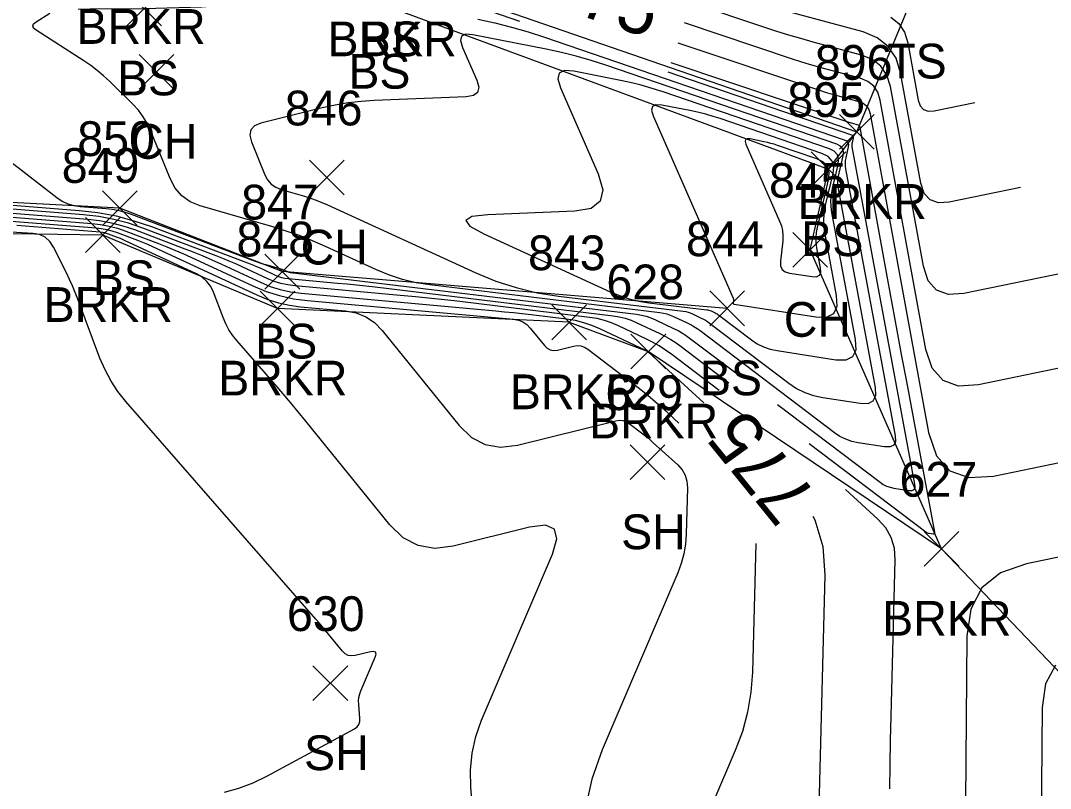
# Model space of a CAD drawing. Extents: x 1650836 to 1652450, y 332578 to 333908.
# Drawn here: x 1652233.3 to 1652292.5, y 332802.5 to 332846.7 of the extents above; entities that cross this region are included whole.
import ezdxf

# ---------------------------------------------------------------- set-up
doc = ezdxf.new("R2010")
doc.units = 0
for name, color, linetype in [('L_A', 7, 'Continuous'), ('L_I', 7, 'Continuous'), ('L_TIC', 7, 'Continuous'), ('LAWE', 7, 'Continuous'), ('LELB', 7, 'Continuous'), ('LSOGCMA', 7, 'Continuous'), ('LSOGCMA_T', 7, 'Continuous'), ('LSOGCMI', 7, 'Continuous'), ('LSOGP', 7, 'Continuous')]:
    doc.layers.add(name, color=color, linetype=linetype)

msp = doc.modelspace()

# ---------------------------------------------------------------- linework, layer by layer
at = {"layer": 'L_TIC'}
for points in [[(1652239.383, 332846.355), (1652241.383, 332848.355)], [(1652241.383, 332846.355), (1652239.383, 332848.355)], [(1652240.091, 332842.707), (1652242.091, 332844.707)], [(1652242.091, 332842.707), (1652240.091, 332844.707)], [(1652280.376, 332839.252), (1652282.376, 332841.252)], [(1652282.376, 332839.252), (1652280.376, 332841.252)], [(1652278.741, 332837.109), (1652280.741, 332839.109)], [(1652280.741, 332837.109), (1652278.741, 332839.109)], [(1652249.896, 332836.626), (1652251.896, 332838.626)], [(1652251.896, 332836.626), (1652249.896, 332838.626)], [(1652237.99, 332834.863), (1652239.99, 332836.863)], [(1652239.99, 332834.863), (1652237.99, 332836.863)], [(1652237.014, 332833.322), (1652239.014, 332835.322)], [(1652239.014, 332833.322), (1652237.014, 332835.322)], [(1652277.684, 332832.467), (1652279.684, 332834.467)], [(1652279.684, 332832.467), (1652277.684, 332834.467)], [(1652247.33, 332831.215), (1652249.33, 332833.215)], [(1652249.33, 332831.215), (1652247.33, 332833.215)], [(1652247.057, 332829.09), (1652249.057, 332831.09)], [(1652249.057, 332829.09), (1652247.057, 332831.09)], [(1652272.911, 332829.103), (1652274.911, 332831.103)], [(1652274.911, 332829.103), (1652272.911, 332831.103)], [(1652263.826, 332828.3), (1652265.826, 332830.3)], [(1652265.826, 332828.3), (1652263.826, 332830.3)], [(1652268.381, 332826.622), (1652270.381, 332828.622)], [(1652270.381, 332826.622), (1652268.381, 332828.622)], [(1652268.332, 332820.249), (1652270.332, 332822.249)], [(1652270.332, 332820.249), (1652268.332, 332822.249)], [(1652285.244, 332815.269), (1652287.244, 332817.269)], [(1652287.244, 332815.269), (1652285.244, 332817.269)], [(1652250.094, 332807.539), (1652252.094, 332809.539)], [(1652252.094, 332807.539), (1652250.094, 332809.539)]]:
    msp.add_lwpolyline(points, dxfattribs=at)
at = {"layer": 'LAWE'}
for points in [[(1652166.593, 332836.388), (1652160.434, 332848.646), (1652165.686, 332861.189), (1652174.634, 332867.863), (1652187.273, 332876.813), (1652194.015, 332875.109), (1652198.78, 332866.55), (1652205.312, 332855.518), (1652223.542, 332850.363), (1652239.899, 332850.316), (1652254.339, 332849.604), (1652281.376, 332840.252)], [(1652264.826, 332829.3), (1652248.057, 332830.09), (1652238.014, 332834.322), (1652205.38, 332834.79), (1652191.609, 332828.678), (1652179.275, 332828.339)], [(1652264.826, 332829.3), (1652269.381, 332827.622)], [(1652433.14, 332710.163), (1652407.488, 332714.435), (1652390.75, 332724.392), (1652340.004, 332757.28), (1652322.392, 332778.396), (1652286.244, 332816.269), (1652269.381, 332827.622)]]:
    msp.add_lwpolyline(points, dxfattribs=at)
at = {"layer": 'LELB'}
msp.add_lwpolyline([(1652273.911, 332830.103), (1652248.33, 332832.215), (1652238.99, 332835.863), (1652205.84, 332837.591), (1652191.874, 332835.507), (1652180.705, 332833.239), (1652166.498, 332840.6), (1652166.784, 332849.708), (1652168.84, 332859.33), (1652177.78, 332865.033), (1652184.593, 332870.407), (1652193.9, 332865.398), (1652204.385, 332854.011), (1652221.637, 332847.232), (1652240.383, 332847.355), (1652253.69, 332847.74), (1652279.741, 332838.109)], dxfattribs=at)
at = {"layer": 'LSOGCMA'}
for points in [[(1652296.05, 332827.288), (1652288.377, 332825.704), (1652287.229, 332825.634), (1652286.341, 332825.95), (1652285.715, 332826.654), (1652285.349, 332827.745), (1652282.725, 332842.079), (1652282.584, 332842.53), (1652282.344, 332842.89), (1652282.005, 332843.159), (1652281.567, 332843.336), (1652279.615, 332843.862), (1652279.128, 332843.997), (1652278.644, 332844.139), (1652278.161, 332844.289), (1652277.681, 332844.446), (1652271.464, 332846.525)], [(1652210.858, 332837.314), (1652237.137, 332835.234), (1652237.824, 332835.155), (1652238.501, 332835.029), (1652239.167, 332834.854), (1652239.822, 332834.632), (1652242.57, 332833.592), (1652243.144, 332833.369), (1652243.712, 332833.136), (1652244.277, 332832.892), (1652244.837, 332832.638), (1652247.069, 332831.601), (1652247.633, 332831.368), (1652248.212, 332831.185), (1652248.804, 332831.053), (1652249.41, 332830.972), (1652260.609, 332829.957), (1652261.116, 332829.91), (1652261.624, 332829.858), (1652262.131, 332829.802), (1652262.637, 332829.743), (1652264.684, 332829.495), (1652265.174, 332829.415), (1652265.653, 332829.298), (1652266.121, 332829.141), (1652266.577, 332828.946), (1652269.255, 332827.672), (1652269.268, 332827.665), (1652269.282, 332827.657), (1652269.295, 332827.649), (1652269.307, 332827.64), (1652269.356, 332827.602), (1652269.369, 332827.593), (1652269.38, 332827.583), (1652269.392, 332827.573), (1652269.404, 332827.563), (1652272.575, 332824.664)], [(1652278.841, 332818.157), (1652278.967, 332817.935), (1652279.419, 332816.411), (1652279.538, 332814.747), (1652279.104, 332798.44)]]:
    msp.add_lwpolyline(points, dxfattribs=at)
at = {"layer": 'LSOGCMI'}
for points in [[(1652290.786, 332837.059), (1652286.676, 332836.21), (1652286.061, 332836.172), (1652285.586, 332836.342), (1652285.25, 332836.719), (1652285.055, 332837.303), (1652283.891, 332843.658), (1652283.629, 332844.5), (1652283.181, 332845.172), (1652282.549, 332845.672), (1652281.732, 332846.003), (1652278.092, 332846.984), (1652277.184, 332847.236), (1652276.281, 332847.502), (1652275.381, 332847.781), (1652274.485, 332848.073), (1652272.234, 332848.826)], [(1652261.999, 332846.6), (1652258.711, 332847.726)], [(1652293.418, 332832.173), (1652287.527, 332830.957), (1652286.645, 332830.903), (1652285.964, 332831.146), (1652285.483, 332831.686), (1652285.202, 332832.524), (1652283.308, 332842.869), (1652283.106, 332843.515), (1652282.763, 332844.031), (1652282.277, 332844.416), (1652281.649, 332844.669), (1652278.854, 332845.423), (1652278.156, 332845.617), (1652277.462, 332845.821), (1652276.771, 332846.035), (1652276.083, 332846.259), (1652271.849, 332847.675)], [(1652259.583, 332846.735), (1652260.552, 332846.526), (1652261.513, 332846.286), (1652262.465, 332846.013), (1652263.408, 332845.708), (1652280.652, 332839.806), (1652280.781, 332839.741), (1652280.862, 332839.65), (1652280.896, 332839.532), (1652280.883, 332839.389), (1652280.735, 332838.762), (1652280.706, 332838.606), (1652280.694, 332838.448), (1652280.699, 332838.291), (1652280.72, 332838.133), (1652283.577, 332822.77), (1652283.591, 332822.449), (1652283.493, 332822.236), (1652283.283, 332822.132), (1652282.962, 332822.137), (1652281.454, 332822.371), (1652281.086, 332822.451), (1652280.736, 332822.574), (1652280.404, 332822.74), (1652280.091, 332822.949), (1652272.355, 332828.806), (1652272.182, 332828.931), (1652272.003, 332829.046), (1652271.819, 332829.151), (1652271.629, 332829.248), (1652270.857, 332829.615), (1652270.662, 332829.699), (1652270.462, 332829.766), (1652270.257, 332829.816), (1652270.047, 332829.85), (1652256.822, 332831.452), (1652256.028, 332831.579), (1652255.251, 332831.766), (1652254.49, 332832.013), (1652253.747, 332832.32), (1652250.808, 332833.667), (1652250.068, 332833.99), (1652249.317, 332834.285), (1652248.556, 332834.552), (1652247.785, 332834.79), (1652243.606, 332836), (1652243.03, 332836.234), (1652242.549, 332836.572), (1652242.163, 332837.016), (1652241.872, 332837.566), (1652240.768, 332840.303), (1652240.571, 332840.727), (1652240.334, 332841.125), (1652240.057, 332841.496), (1652239.739, 332841.841), (1652238.39, 332843.164), (1652238.045, 332843.486), (1652237.685, 332843.788), (1652237.31, 332844.072), (1652236.92, 332844.337), (1652234.172, 332846.101), (1652234.027, 332846.225), (1652233.979, 332846.348), (1652234.029, 332846.471), (1652234.176, 332846.593), (1652234.958, 332847.079)], [(1652283.322, 332846.849), (1652283.785, 332846.483), (1652284.112, 332845.991), (1652284.304, 332845.375), (1652284.907, 332842.082), (1652285.018, 332841.751), (1652285.208, 332841.538), (1652285.478, 332841.442), (1652285.826, 332841.463), (1652288.154, 332841.944)], [(1652271.079, 332845.374), (1652279.279, 332842.632), (1652279.551, 332842.543), (1652279.825, 332842.458), (1652280.1, 332842.378), (1652280.377, 332842.301), (1652281.484, 332842.002), (1652281.733, 332841.902), (1652281.925, 332841.749), (1652282.062, 332841.545), (1652282.141, 332841.289), (1652285.496, 332822.966), (1652285.947, 332821.622), (1652286.719, 332820.754), (1652287.812, 332820.364), (1652289.227, 332820.451), (1652298.682, 332822.403)], [(1652278.626, 332822.334), (1652285.343, 332817.247), (1652285.389, 332817.217), (1652285.438, 332817.192), (1652285.489, 332817.174), (1652285.543, 332817.163), (1652285.764, 332817.128), (1652285.811, 332817.128), (1652285.841, 332817.143), (1652285.856, 332817.174), (1652285.854, 332817.221), (1652284.241, 332825.894), (1652283.969, 332827.358), (1652283.698, 332828.822), (1652283.429, 332830.286), (1652283.16, 332831.751), (1652281.558, 332840.499), (1652281.539, 332840.56), (1652281.507, 332840.608), (1652281.461, 332840.645), (1652281.402, 332840.669), (1652281.138, 332840.74), (1652281.072, 332840.758), (1652281.007, 332840.777), (1652280.942, 332840.797), (1652280.877, 332840.819), (1652270.695, 332844.224)], [(1652276.818, 332824.565), (1652282.717, 332820.098), (1652282.897, 332819.978), (1652283.087, 332819.883), (1652283.287, 332819.813), (1652283.498, 332819.767), (1652284.363, 332819.632), (1652284.547, 332819.63), (1652284.667, 332819.69), (1652284.723, 332819.811), (1652284.715, 332819.995), (1652281.109, 332839.389), (1652281.1, 332839.453), (1652281.098, 332839.517), (1652281.103, 332839.581), (1652281.115, 332839.645), (1652281.175, 332839.9), (1652281.18, 332839.959), (1652281.167, 332840.007), (1652281.133, 332840.044), (1652281.081, 332840.07), (1652270.515, 332843.686)], [(1652232.708, 332838.539), (1652235.356, 332836.482), (1652235.662, 332836.277), (1652235.987, 332836.122), (1652236.332, 332836.017), (1652236.696, 332835.962), (1652238.192, 332835.844), (1652238.563, 332835.801), (1652238.929, 332835.733), (1652239.288, 332835.639), (1652239.642, 332835.519), (1652246.715, 332832.842), (1652246.879, 332832.782), (1652247.044, 332832.725), (1652247.21, 332832.671), (1652247.377, 332832.621), (1652248.301, 332832.354), (1652248.342, 332832.341), (1652248.383, 332832.327), (1652248.423, 332832.311), (1652248.463, 332832.293), (1652248.622, 332832.221), (1652248.662, 332832.204), (1652248.703, 332832.191), (1652248.744, 332832.181), (1652248.787, 332832.174), (1652268.7, 332829.762), (1652268.983, 332829.716), (1652269.259, 332829.648), (1652269.529, 332829.558), (1652269.793, 332829.445), (1652270.833, 332828.95), (1652271.09, 332828.82), (1652271.338, 332828.677), (1652271.579, 332828.522), (1652271.813, 332828.354), (1652274.561, 332826.274)], [(1652212.029, 332836.99), (1652237.378, 332834.984), (1652237.876, 332834.927), (1652238.367, 332834.835), (1652238.851, 332834.708), (1652239.326, 332834.547), (1652241.212, 332833.833), (1652241.682, 332833.651), (1652242.148, 332833.459), (1652242.611, 332833.26), (1652243.07, 332833.051), (1652246.64, 332831.393), (1652247.397, 332831.08), (1652248.172, 332830.835), (1652248.965, 332830.658), (1652249.777, 332830.549), (1652261.632, 332829.476), (1652261.911, 332829.424), (1652262.163, 332829.322), (1652262.389, 332829.169), (1652262.587, 332828.965), (1652263.401, 332827.96), (1652263.559, 332827.807), (1652263.738, 332827.713), (1652263.936, 332827.68), (1652264.155, 332827.707), (1652265.07, 332827.933), (1652265.294, 332827.965), (1652265.507, 332827.947), (1652265.71, 332827.879), (1652265.903, 332827.761), (1652268.403, 332825.858), (1652268.878, 332825.488), (1652269.345, 332825.108), (1652269.802, 332824.717), (1652270.251, 332824.316), (1652271.141, 332823.502)], [(1652273.461, 332825.382), (1652270.729, 332827.451), (1652270.374, 332827.705), (1652270.009, 332827.94), (1652269.631, 332828.157), (1652269.242, 332828.354), (1652267.664, 332829.105), (1652267.264, 332829.276), (1652266.855, 332829.413), (1652266.436, 332829.516), (1652266.007, 332829.586), (1652259.319, 332830.396), (1652258.213, 332830.526), (1652257.106, 332830.647), (1652255.998, 332830.76), (1652254.889, 332830.865), (1652249.043, 332831.394), (1652248.643, 332831.448), (1652248.252, 332831.535), (1652247.87, 332831.656), (1652247.497, 332831.81), (1652246.024, 332832.494), (1652245.654, 332832.662), (1652245.281, 332832.823), (1652244.906, 332832.977), (1652244.527, 332833.124), (1652240.318, 332834.717), (1652239.483, 332835), (1652238.634, 332835.222), (1652237.772, 332835.384), (1652236.896, 332835.484), (1652220.514, 332836.781)], [(1652245.001, 332802.265), (1652245.838, 332802.505), (1652246.651, 332802.817), (1652247.44, 332803.2), (1652252.474, 332805.919), (1652252.629, 332806.029), (1652252.734, 332806.165), (1652252.79, 332806.328), (1652252.797, 332806.517), (1652252.726, 332807.328), (1652252.721, 332807.529), (1652252.739, 332807.726), (1652252.782, 332807.919), (1652252.85, 332808.108), (1652253.673, 332810.04), (1652253.724, 332810.218), (1652253.696, 332810.329), (1652253.591, 332810.373), (1652253.408, 332810.352), (1652252.519, 332810.131), (1652252.306, 332810.105), (1652252.113, 332810.138), (1652251.94, 332810.228), (1652251.786, 332810.377), (1652250.994, 332811.356), (1652250.813, 332811.578), (1652250.63, 332811.798), (1652250.445, 332812.016), (1652250.257, 332812.232), (1652239.338, 332824.74), (1652238.88, 332825.315), (1652238.478, 332825.923), (1652238.133, 332826.565), (1652237.844, 332827.241), (1652236.575, 332830.623), (1652236.424, 332831.009), (1652236.264, 332831.391), (1652236.095, 332831.768), (1652235.916, 332832.141), (1652235.18, 332833.626), (1652234.967, 332833.954), (1652234.697, 332834.195), (1652234.37, 332834.35), (1652233.985, 332834.418), (1652206.442, 332836.095)], [(1652230.17, 332836.247), (1652236.655, 332835.734), (1652237.72, 332835.612), (1652238.768, 332835.416), (1652239.799, 332835.146), (1652240.814, 332834.802), (1652246.484, 332832.656), (1652246.668, 332832.585), (1652246.85, 332832.51), (1652247.031, 332832.432), (1652247.211, 332832.351), (1652247.926, 332832.018), (1652248.107, 332831.943), (1652248.292, 332831.885), (1652248.482, 332831.843), (1652248.676, 332831.817), (1652251.513, 332831.56), (1652252.052, 332831.509), (1652252.589, 332831.454), (1652253.127, 332831.395), (1652253.663, 332831.332), (1652267.354, 332829.674), (1652267.709, 332829.616), (1652268.057, 332829.531), (1652268.397, 332829.417), (1652268.728, 332829.275), (1652270.038, 332828.652), (1652270.36, 332828.488), (1652270.674, 332828.309), (1652270.977, 332828.114), (1652271.271, 332827.903), (1652274.011, 332825.828)], [(1652224.914, 332835.739), (1652237.618, 332834.733), (1652237.929, 332834.698), (1652238.234, 332834.641), (1652238.534, 332834.562), (1652238.83, 332834.462), (1652240.003, 332834.018), (1652240.295, 332833.905), (1652240.585, 332833.786), (1652240.873, 332833.661), (1652241.158, 332833.532), (1652246.907, 332830.861), (1652247.504, 332830.614), (1652248.115, 332830.421), (1652248.74, 332830.282), (1652249.38, 332830.196), (1652251.968, 332829.962), (1652252.585, 332829.847), (1652253.143, 332829.621), (1652253.641, 332829.284), (1652254.079, 332828.835), (1652258.509, 332823.36), (1652259.211, 332822.681), (1652260.001, 332822.268), (1652260.882, 332822.12), (1652261.851, 332822.238), (1652267.506, 332823.638), (1652267.716, 332823.668), (1652267.916, 332823.651), (1652268.106, 332823.587), (1652268.287, 332823.477), (1652268.991, 332822.941), (1652269.165, 332822.805), (1652269.337, 332822.666), (1652269.505, 332822.522), (1652269.669, 332822.375), (1652271.071, 332821.094), (1652271.322, 332820.815), (1652271.498, 332820.504), (1652271.6, 332820.162), (1652271.627, 332819.787), (1652271.555, 332817.109), (1652271.514, 332816.538), (1652271.419, 332815.979), (1652271.272, 332815.431), (1652271.073, 332814.895), (1652266.731, 332804.7), (1652266.13, 332803.016), (1652265.746, 332801.298)], [(1652259.527, 332798.529), (1652259.177, 332802.543), (1652259.149, 332803.537), (1652259.242, 332804.512), (1652259.456, 332805.468), (1652259.791, 332806.404), (1652263.865, 332815.972), (1652264.117, 332816.851), (1652263.981, 332817.401), (1652263.46, 332817.622), (1652262.553, 332817.514), (1652258.15, 332816.424), (1652257.098, 332816.295), (1652256.142, 332816.456), (1652255.284, 332816.904), (1652254.522, 332817.642), (1652249.684, 332823.621), (1652249.248, 332824.154), (1652248.808, 332824.683), (1652248.363, 332825.208), (1652247.912, 332825.728), (1652245.708, 332828.253), (1652245.467, 332828.555), (1652245.255, 332828.875), (1652245.074, 332829.213), (1652244.922, 332829.569), (1652244.374, 332831.028), (1652244.21, 332831.368), (1652243.992, 332831.657), (1652243.72, 332831.896), (1652243.394, 332832.085), (1652239.246, 332834.013), (1652239.134, 332834.063), (1652239.022, 332834.112), (1652238.908, 332834.158), (1652238.794, 332834.203), (1652238.334, 332834.377), (1652238.218, 332834.416), (1652238.1, 332834.447), (1652237.981, 332834.469), (1652237.859, 332834.483), (1652233.061, 332834.863)], [(1652283.263, 332802.458), (1652283.284, 332803.853), (1652283.312, 332805.248), (1652283.346, 332806.644), (1652283.585, 332815.644), (1652283.537, 332816.314), (1652283.355, 332816.928), (1652283.04, 332817.484), (1652282.59, 332817.984), (1652280.728, 332819.686)], [(1652301.314, 332817.518), (1652291.126, 332815.414), (1652289.638, 332814.891), (1652288.571, 332814.022), (1652287.925, 332812.806), (1652287.7, 332811.246), (1652287.539, 332792.197)], [(1652275.564, 332816.582), (1652275.367, 332809.179), (1652275.282, 332808.017), (1652275.09, 332806.877), (1652274.791, 332805.762), (1652274.384, 332804.669), (1652272.543, 332800.346)], [(1652292.795, 332809.573), (1652292.229, 332808.51), (1652292.032, 332807.144), (1652291.899, 332791.32), (1652291.974, 332790.452), (1652292.215, 332789.656), (1652292.621, 332788.929)]]:
    msp.add_lwpolyline(points, dxfattribs=at)
for points in [[(1652247.479, 332837.491), (1652247.688, 332837.25), (1652247.949, 332837.066), (1652248.262, 332836.94), (1652249.615, 332836.548), (1652249.951, 332836.444), (1652250.283, 332836.328), (1652250.61, 332836.199), (1652250.932, 332836.059), (1652259.458, 332832.151), (1652260.608, 332831.676), (1652261.785, 332831.294), (1652262.988, 332831.004), (1652264.217, 332830.807), (1652271.394, 332829.938), (1652271.53, 332829.916), (1652271.664, 332829.883), (1652271.794, 332829.839), (1652271.921, 332829.785), (1652272.424, 332829.546), (1652272.548, 332829.483), (1652272.668, 332829.414), (1652272.785, 332829.339), (1652272.897, 332829.258), (1652277.465, 332825.8), (1652277.912, 332825.502), (1652278.385, 332825.265), (1652278.884, 332825.089), (1652279.409, 332824.975), (1652281.561, 332824.641), (1652282.02, 332824.635), (1652282.319, 332824.783), (1652282.458, 332825.086), (1652282.438, 332825.544), (1652280.331, 332836.877), (1652280.297, 332837.129), (1652280.29, 332837.38), (1652280.309, 332837.63), (1652280.355, 332837.88), (1652280.59, 332838.877), (1652280.611, 332839.106), (1652280.557, 332839.293), (1652280.428, 332839.438), (1652280.223, 332839.542), (1652266.935, 332844.09), (1652266.091, 332844.363), (1652265.239, 332844.607), (1652264.379, 332844.822), (1652263.512, 332845.009), (1652259.285, 332845.844), (1652258.872, 332845.872), (1652258.636, 332845.759), (1652258.577, 332845.504), (1652258.693, 332845.107), (1652259.513, 332843.238), (1652259.628, 332842.827), (1652259.565, 332842.527), (1652259.324, 332842.339), (1652258.903, 332842.263), (1652253.619, 332842.055), (1652252.864, 332842.006), (1652252.114, 332841.919), (1652251.37, 332841.793), (1652250.631, 332841.629), (1652247.104, 332840.75), (1652246.737, 332840.6), (1652246.523, 332840.372), (1652246.464, 332840.065), (1652246.558, 332839.68), (1652247.322, 332837.789)], [(1652267.726, 332830.834), (1652268.273, 332830.656), (1652268.832, 332830.522), (1652269.404, 332830.43), (1652272.74, 332830.026), (1652272.804, 332830.016), (1652272.866, 332830.001), (1652272.927, 332829.98), (1652272.986, 332829.955), (1652273.22, 332829.844), (1652273.277, 332829.815), (1652273.333, 332829.783), (1652273.387, 332829.748), (1652273.44, 332829.71), (1652275.309, 332828.294), (1652275.648, 332828.069), (1652276.006, 332827.889), (1652276.384, 332827.756), (1652276.782, 332827.67), (1652280.161, 332827.145), (1652280.756, 332827.137), (1652281.144, 332827.33), (1652281.326, 332827.724), (1652281.3, 332828.319), (1652279.942, 332835.622), (1652279.896, 332835.967), (1652279.886, 332836.311), (1652279.912, 332836.655), (1652279.975, 332836.997), (1652280.298, 332838.366), (1652280.327, 332838.68), (1652280.253, 332838.936), (1652280.075, 332839.136), (1652279.794, 332839.278), (1652270.227, 332842.552), (1652269.6, 332842.755), (1652268.967, 332842.937), (1652268.328, 332843.097), (1652267.684, 332843.235), (1652265.094, 332843.747), (1652264.561, 332843.783), (1652264.256, 332843.636), (1652264.179, 332843.306), (1652264.33, 332842.794), (1652266.505, 332837.832), (1652266.76, 332836.927), (1652266.621, 332836.267), (1652266.089, 332835.854), (1652265.163, 332835.687), (1652260.146, 332835.489), (1652259.224, 332835.384), (1652258.881, 332835.165), (1652259.115, 332834.832), (1652259.927, 332834.384), (1652267.191, 332831.055)], [(1652279.634, 332829.602), (1652280.043, 332829.805), (1652280.234, 332830.221), (1652280.207, 332830.848), (1652279.553, 332834.366), (1652279.494, 332834.805), (1652279.482, 332835.242), (1652279.515, 332835.679), (1652279.595, 332836.115), (1652280.005, 332837.855), (1652280.042, 332838.253), (1652279.948, 332838.579), (1652279.722, 332838.833), (1652279.365, 332839.014), (1652273.519, 332841.015), (1652273.109, 332841.147), (1652272.695, 332841.266), (1652272.277, 332841.371), (1652271.856, 332841.461), (1652270.163, 332841.796), (1652269.814, 332841.819), (1652269.614, 332841.724), (1652269.564, 332841.508), (1652269.662, 332841.173), (1652274.261, 332830.685), (1652274.273, 332830.653), (1652274.28, 332830.621), (1652274.283, 332830.587), (1652274.281, 332830.554), (1652274.267, 332830.417), (1652274.268, 332830.386), (1652274.278, 332830.363), (1652274.298, 332830.347), (1652274.327, 332830.338), (1652279.007, 332829.611)], [(1652279.063, 332831.924), (1652279.227, 332832.005), (1652279.303, 332832.171), (1652279.292, 332832.421), (1652279.074, 332833.591), (1652279.035, 332833.884), (1652279.027, 332834.175), (1652279.049, 332834.466), (1652279.102, 332834.756), (1652279.748, 332837.489), (1652279.786, 332837.906), (1652279.688, 332838.247), (1652279.452, 332838.512), (1652279.078, 332838.701), (1652276.811, 332839.477), (1652276.618, 332839.54), (1652276.423, 332839.595), (1652276.227, 332839.645), (1652276.028, 332839.687), (1652275.231, 332839.845), (1652275.066, 332839.856), (1652274.972, 332839.811), (1652274.949, 332839.709), (1652274.995, 332839.551), (1652276.935, 332835.127), (1652277.036, 332834.852), (1652277.098, 332834.572), (1652277.123, 332834.285), (1652277.11, 332833.993), (1652276.982, 332832.812), (1652276.99, 332832.548), (1652277.08, 332832.347), (1652277.252, 332832.207), (1652277.504, 332832.131), (1652278.813, 332831.927)]]:
    msp.add_lwpolyline(points, close=True, dxfattribs=at)
at = {"layer": 'LSOGP'}
msp.add_lwpolyline([(1652322.392, 332778.396), (1652286.244, 332816.269), (1652278.684, 332833.467), (1652279.741, 332838.109), (1652281.376, 332840.252), (1652284.715, 332848.326), (1652266.979, 332860.629), (1652252.966, 332867.026), (1652234.442, 332886.186), (1652219.944, 332895.981), (1652193.017, 332893.494), (1652163.094, 332891.822), (1652141.158, 332895.272), (1652101.604, 332894.697), (1652074.965, 332899.016), (1652042.229, 332910.088), (1652009.557, 332917.982), (1651992.258, 332920.35), (1651945.495, 332936.417)], dxfattribs=at)

# ---------------------------------------------------------------- texts
at = {"layer": 'L_A'}
for s, p in [('BRKR', (1652236.49, 332845.316)), ('BRKR', (1652250.93, 332844.604)), ('BS', (1652252.78, 332844.604)), ('TS', (1652283.124, 332843.326)), ('BS', (1652252.131, 332842.74)), ('BS', (1652238.824, 332842.355)), ('CH', (1652239.58, 332838.707)), ('BRKR', (1652277.967, 332835.252)), ('CH', (1652249.384, 332832.626)), ('BS', (1652278.182, 332833.109)), ('BS', (1652237.431, 332830.863)), ('BRKR', (1652234.605, 332829.322)), ('CH', (1652277.172, 332828.467)), ('BS', (1652246.771, 332827.215)), ('BRKR', (1652244.648, 332825.09)), ('BS', (1652272.352, 332825.103)), ('BRKR', (1652261.417, 332824.3)), ('BRKR', (1652265.972, 332822.622)), ('SH', (1652267.82, 332816.249)), ('BRKR', (1652282.835, 332811.269)), ('SH', (1652249.582, 332803.539))]:
    msp.add_text(s, height=2, dxfattribs=at).set_placement(p)
at = {"layer": 'L_I'}
for s, p in [('896', (1652278.959, 332843.252)), ('895', (1652277.379, 332841.109)), ('846', (1652248.479, 332840.626)), ('850', (1652236.541, 332838.863)), ('849', (1652235.644, 332837.322)), ('845', (1652276.322, 332836.467)), ('847', (1652245.968, 332835.215)), ('848', (1652245.695, 332833.09)), ('844', (1652271.549, 332833.103)), ('843', (1652262.464, 332832.3)), ('628', (1652266.972, 332830.622)), ('629', (1652266.915, 332824.249)), ('627', (1652283.835, 332819.269)), ('630', (1652248.598, 332811.539))]:
    msp.add_text(s, height=2, dxfattribs=at).set_placement(p)
at = {"layer": 'LSOGCMA_T'}
for rotation, p in [(341.50955, (1652263.091, 332847.743)), (129.0187, (1652279.165, 332819.286))]:
    msp.add_text('775', height=3, rotation=rotation, dxfattribs=at).set_placement(p)

doc.saveas('drawing.dxf')
